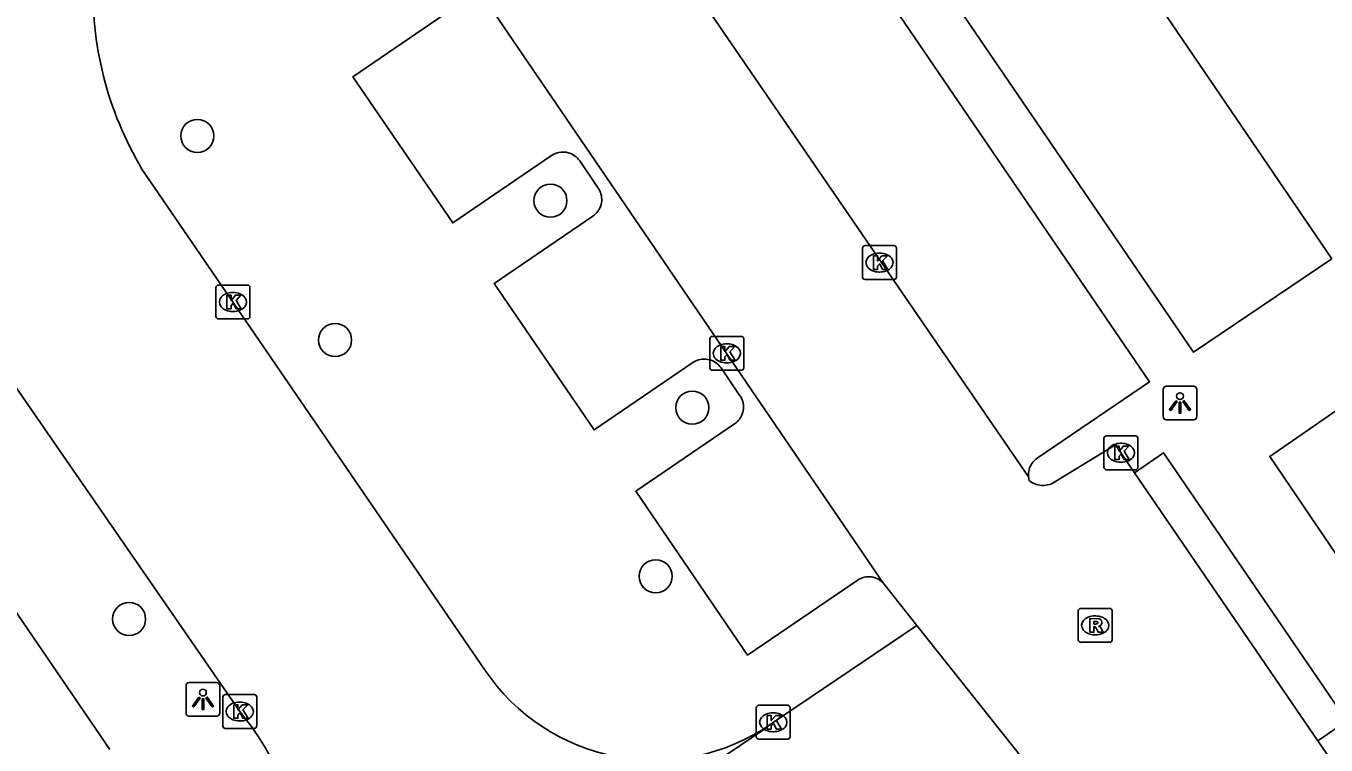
# Model space of a CAD drawing. Extents: x 157466 to 158888, y 383063 to 384677.
# Drawn here: x 158325.5 to 158363.86, y 383792.35 to 383813.57 of the extents above; entities that cross this region are included whole.
import ezdxf

# ---------------------------------------------------------------- set-up
doc = ezdxf.new("R2010")
doc.units = 0
for name, color, linetype in [('IMGEO_Boom', 7, 'Continuous'), ('IMGEO_Kolk', 7, 'Continuous'), ('IMGEO_Lichtpunt', 7, 'Continuous'), ('IMGEO_Pand', 7, 'Continuous'), ('IMGEO_Rijbaan_lokaal_open', 7, 'Continuous'), ('IMGEO_Rioolput', 7, 'Continuous'), ('IMGEO_Voetpad_open', 7, 'Continuous')]:
    doc.layers.add(name, color=color, linetype=linetype)

msp = doc.modelspace()

# ---------------------------------------------------------------- linework, layer by layer
at = {"layer": 'IMGEO_Boom'}
for centre in [(158330.559, 383810.329), (158340.976, 383808.418), (158334.622, 383804.305), (158345.163, 383802.308), (158344.082, 383797.331), (158328.544, 383796.069)]:
    msp.add_circle(centre, 0.489, dxfattribs=at)
at = {"layer": 'IMGEO_Kolk'}
for p, q in [((158350.26, 383807.091), (158351.112, 383807.091)), ((158350.185, 383806.165), (158350.185, 383807.017)), ((158350.673, 383806.871), (158350.698, 383806.871)), ((158351.186, 383807.017), (158351.186, 383806.165)), ((158351.112, 383806.091), (158350.26, 383806.091)), ((158350.696, 383806.311), (158350.671, 383806.311)), ((158331.108, 383805), (158331.108, 383805.852)), ((158331.183, 383805.926), (158332.035, 383805.926)), ((158331.596, 383805.706), (158331.621, 383805.706)), ((158332.109, 383805.852), (158332.109, 383805)), ((158332.035, 383804.926), (158331.183, 383804.926)), ((158331.619, 383805.146), (158331.594, 383805.146)), ((158345.756, 383804.411), (158346.608, 383804.411)), ((158345.681, 383803.485), (158345.681, 383804.337)), ((158346.169, 383804.191), (158346.194, 383804.191)), ((158346.682, 383804.337), (158346.682, 383803.485)), ((158346.192, 383803.631), (158346.167, 383803.631)), ((158346.608, 383803.411), (158345.756, 383803.411)), ((158357.309, 383800.55), (158357.309, 383801.402)), ((158357.384, 383801.476), (158358.236, 383801.476)), ((158358.31, 383801.402), (158358.31, 383800.55)), ((158357.797, 383801.256), (158357.822, 383801.256)), ((158357.82, 383800.696), (158357.795, 383800.696)), ((158358.236, 383800.476), (158357.384, 383800.476)), ((158331.309, 383792.913), (158331.309, 383793.765)), ((158331.384, 383793.839), (158332.236, 383793.839)), ((158332.31, 383793.765), (158332.31, 383792.913)), ((158331.797, 383793.619), (158331.822, 383793.619)), ((158347.05, 383792.596), (158347.05, 383793.448)), ((158347.125, 383793.522), (158347.977, 383793.522)), ((158347.538, 383793.302), (158347.563, 383793.302)), ((158348.051, 383793.448), (158348.051, 383792.596)), ((158331.82, 383793.059), (158331.795, 383793.059)), ((158332.236, 383792.839), (158331.384, 383792.839)), ((158347.977, 383792.522), (158347.125, 383792.522)), ((158347.561, 383792.742), (158347.536, 383792.742))]:
    msp.add_line(p, q, dxfattribs=at)
for points in [[(158350.26, 383807.091), (158351.112, 383807.091)], [(158350.185, 383806.165), (158350.185, 383807.017)], [(158350.506, 383806.791), (158350.629, 383806.791), (158350.629, 383806.64), (158350.759, 383806.791), (158350.923, 383806.791), (158350.777, 383806.64), (158350.93, 383806.391), (158350.778, 383806.391), (158350.693, 383806.555), (158350.629, 383806.488), (158350.629, 383806.391), (158350.506, 383806.391), (158350.506, 383806.791)], [(158351.186, 383807.017), (158351.186, 383806.165)], [(158351.112, 383806.091), (158350.26, 383806.091)], [(158331.108, 383805), (158331.108, 383805.852)], [(158331.183, 383805.926), (158332.035, 383805.926)], [(158331.429, 383805.626), (158331.552, 383805.626), (158331.552, 383805.475), (158331.682, 383805.626), (158331.846, 383805.626), (158331.7, 383805.475), (158331.853, 383805.226), (158331.701, 383805.226), (158331.616, 383805.39), (158331.552, 383805.323), (158331.552, 383805.226), (158331.429, 383805.226), (158331.429, 383805.626)], [(158332.109, 383805.852), (158332.109, 383805)], [(158332.035, 383804.926), (158331.183, 383804.926)], [(158345.756, 383804.411), (158346.608, 383804.411)], [(158345.681, 383803.485), (158345.681, 383804.337)], [(158346.002, 383804.111), (158346.125, 383804.111), (158346.125, 383803.96), (158346.255, 383804.111), (158346.419, 383804.111), (158346.273, 383803.96), (158346.426, 383803.711), (158346.274, 383803.711), (158346.189, 383803.875), (158346.125, 383803.808), (158346.125, 383803.711), (158346.002, 383803.711), (158346.002, 383804.111)], [(158346.682, 383804.337), (158346.682, 383803.485)], [(158346.608, 383803.411), (158345.756, 383803.411)], [(158357.309, 383800.55), (158357.309, 383801.402)], [(158357.384, 383801.476), (158358.236, 383801.476)], [(158358.31, 383801.402), (158358.31, 383800.55)], [(158357.63, 383801.176), (158357.753, 383801.176), (158357.753, 383801.025), (158357.883, 383801.176), (158358.047, 383801.176), (158357.901, 383801.025), (158358.054, 383800.776), (158357.902, 383800.776), (158357.817, 383800.94), (158357.753, 383800.873), (158357.753, 383800.776), (158357.63, 383800.776), (158357.63, 383801.176)], [(158358.236, 383800.476), (158357.384, 383800.476)], [(158331.309, 383792.913), (158331.309, 383793.765)], [(158331.384, 383793.839), (158332.236, 383793.839)], [(158332.31, 383793.765), (158332.31, 383792.913)], [(158331.63, 383793.539), (158331.753, 383793.539), (158331.753, 383793.388), (158331.883, 383793.539), (158332.047, 383793.539), (158331.901, 383793.388), (158332.054, 383793.139), (158331.902, 383793.139), (158331.817, 383793.303), (158331.753, 383793.236), (158331.753, 383793.139), (158331.63, 383793.139), (158331.63, 383793.539)], [(158347.05, 383792.596), (158347.05, 383793.448)], [(158347.125, 383793.522), (158347.977, 383793.522)], [(158348.051, 383793.448), (158348.051, 383792.596)], [(158347.371, 383793.222), (158347.494, 383793.222), (158347.494, 383793.071), (158347.624, 383793.222), (158347.788, 383793.222), (158347.642, 383793.071), (158347.795, 383792.822), (158347.643, 383792.822), (158347.558, 383792.986), (158347.494, 383792.919), (158347.494, 383792.822), (158347.371, 383792.822), (158347.371, 383793.222)], [(158332.236, 383792.839), (158331.384, 383792.839)], [(158347.977, 383792.522), (158347.125, 383792.522)]]:
    msp.add_lwpolyline(points, dxfattribs=at)
for centre, start, end in [((158350.262, 383807.015), 91.552, 178.448), ((158350.262, 383807.015), 91.552, 178.448), ((158351.11, 383807.015), 1.552, 88.448), ((158351.11, 383807.015), 1.552, 88.448), ((158350.262, 383806.167), 181.552, 268.448), ((158350.262, 383806.167), 181.552, 268.448), ((158351.11, 383806.167), 271.552, 358.448), ((158351.11, 383806.167), 271.552, 358.448), ((158331.185, 383805.85), 91.552, 178.448), ((158331.185, 383805.85), 91.552, 178.448), ((158332.033, 383805.85), 1.552, 88.448), ((158332.033, 383805.85), 1.552, 88.448), ((158331.185, 383805.002), 181.552, 268.448), ((158331.185, 383805.002), 181.552, 268.448), ((158332.033, 383805.002), 271.552, 358.448), ((158332.033, 383805.002), 271.552, 358.448), ((158345.758, 383804.335), 91.552, 178.448), ((158345.758, 383804.335), 91.552, 178.448), ((158346.606, 383804.335), 1.552, 88.448), ((158346.606, 383804.335), 1.552, 88.448), ((158345.758, 383803.487), 181.552, 268.448), ((158345.758, 383803.487), 181.552, 268.448), ((158346.606, 383803.487), 271.552, 358.448), ((158346.606, 383803.487), 271.552, 358.448), ((158357.386, 383801.4), 91.552, 178.448), ((158357.386, 383801.4), 91.552, 178.448), ((158358.234, 383801.4), 1.552, 88.448), ((158358.234, 383801.4), 1.552, 88.448), ((158357.386, 383800.552), 181.552, 268.448), ((158357.386, 383800.552), 181.552, 268.448), ((158358.234, 383800.552), 271.552, 358.448), ((158358.234, 383800.552), 271.552, 358.448), ((158331.386, 383793.763), 91.552, 178.448), ((158331.386, 383793.763), 91.552, 178.448), ((158332.234, 383793.763), 1.552, 88.448), ((158332.234, 383793.763), 1.552, 88.448), ((158347.127, 383793.446), 91.552, 178.448), ((158347.127, 383793.446), 91.552, 178.448), ((158347.975, 383793.446), 1.552, 88.448), ((158347.975, 383793.446), 1.552, 88.448), ((158331.386, 383792.915), 181.552, 268.448), ((158331.386, 383792.915), 181.552, 268.448), ((158332.234, 383792.915), 271.552, 358.448), ((158332.234, 383792.915), 271.552, 358.448), ((158347.127, 383792.598), 181.552, 268.448), ((158347.127, 383792.598), 181.552, 268.448), ((158347.975, 383792.598), 271.552, 358.448), ((158347.975, 383792.598), 271.552, 358.448)]:
    msp.add_arc(centre, 0.0765, start, end, dxfattribs=at)
for centre, major_axis, ratio, start_param, end_param in [((158350.672, 383806.591), (-0.387, 0.002), 0.722429, 4.712389, 7.853982), ((158350.697, 383806.591), (-0.39, 0.002), 0.717154, 1.570796, 4.712389), ((158331.595, 383805.426), (-0.387, 0.002), 0.722429, 4.712389, 7.853982), ((158331.62, 383805.426), (-0.39, 0.002), 0.717154, 1.570796, 4.712389), ((158346.168, 383803.911), (-0.387, 0.002), 0.722429, 4.712389, 7.853982), ((158346.193, 383803.911), (-0.39, 0.002), 0.717154, 1.570796, 4.712389), ((158357.796, 383800.976), (-0.387, 0.002), 0.722429, 4.712389, 7.853982), ((158357.821, 383800.976), (-0.39, 0.002), 0.717154, 1.570796, 4.712389), ((158331.796, 383793.339), (-0.387, 0.002), 0.722429, 4.712389, 7.853982), ((158331.821, 383793.339), (-0.39, 0.002), 0.717154, 1.570796, 4.712389), ((158347.537, 383793.022), (-0.387, 0.002), 0.722429, 4.712389, 7.853982), ((158347.562, 383793.022), (-0.39, 0.002), 0.717154, 1.570796, 4.712389)]:
    msp.add_ellipse(centre, major_axis=major_axis, ratio=ratio, start_param=start_param, end_param=end_param, dxfattribs=at)
at = {"layer": 'IMGEO_Lichtpunt'}
for p, q in [((158359.956, 383802.945), (158359.148, 383802.945)), ((158359.956, 383802.945), (158359.148, 383802.945)), ((158359.054, 383802.85), (158359.054, 383802.043)), ((158359.054, 383802.85), (158359.054, 383802.043)), ((158360.05, 383802.043), (158360.05, 383802.85)), ((158360.05, 383802.043), (158360.05, 383802.85)), ((158359.148, 383801.949), (158359.956, 383801.949)), ((158359.148, 383801.949), (158359.956, 383801.949)), ((158330.225, 383794.1), (158330.225, 383793.293)), ((158330.225, 383794.1), (158330.225, 383793.293)), ((158331.127, 383794.195), (158330.319, 383794.195)), ((158331.127, 383794.195), (158330.319, 383794.195)), ((158331.221, 383793.293), (158331.221, 383794.1)), ((158331.221, 383793.293), (158331.221, 383794.1)), ((158330.319, 383793.199), (158331.127, 383793.199)), ((158330.319, 383793.199), (158331.127, 383793.199))]:
    msp.add_line(p, q, dxfattribs=at)
for points in [[(158359.428, 383802.514), (158359.467, 383802.486), (158359.279, 383802.224), (158359.241, 383802.251), (158359.428, 383802.514)], [(158359.64, 383802.486), (158359.678, 383802.513), (158359.865, 383802.251), (158359.826, 383802.223), (158359.64, 383802.486)], [(158359.53, 383802.466), (158359.577, 383802.466), (158359.577, 383802.144), (158359.53, 383802.144), (158359.53, 383802.466)], [(158330.599, 383793.764), (158330.638, 383793.736), (158330.45, 383793.474), (158330.412, 383793.501), (158330.599, 383793.764)], [(158330.701, 383793.716), (158330.748, 383793.716), (158330.748, 383793.394), (158330.701, 383793.394), (158330.701, 383793.716)], [(158330.811, 383793.736), (158330.849, 383793.763), (158331.036, 383793.501), (158330.997, 383793.473), (158330.811, 383793.736)]]:
    msp.add_lwpolyline(points, dxfattribs=at)
for centre in [(158359.553, 383802.648), (158330.724, 383793.898)]:
    msp.add_circle(centre, 0.0994, dxfattribs=at)
for centre, start, end in [((158359.148, 383802.85), 90, 180), ((158359.148, 383802.85), 90, 180), ((158359.956, 383802.85), 0, 90), ((158359.956, 383802.85), 0, 90), ((158359.148, 383802.043), 180, 270), ((158359.148, 383802.043), 180, 270), ((158359.956, 383802.043), 270, 0), ((158359.956, 383802.043), 270, 360), ((158330.319, 383794.1), 90, 180), ((158330.319, 383794.1), 90, 180), ((158331.127, 383794.1), 0, 90), ((158331.127, 383794.1), 0, 90), ((158330.319, 383793.293), 180, 270), ((158330.319, 383793.293), 180, 270), ((158331.127, 383793.293), 270, 0), ((158331.127, 383793.293), 270, 360)]:
    msp.add_arc(centre, 0.0946, start, end, dxfattribs=at)
at = {"layer": 'IMGEO_Pand'}
for points in [[(158358.068, 383815.465), (158364.035, 383806.705)], [(158323.13, 383799.314), (158327.979, 383792.222)]]:
    msp.add_lwpolyline(points, dxfattribs=at)
at = {"layer": 'IMGEO_Rijbaan_lokaal_open'}
for points in [[(158355.083, 383800.268), (158338.484, 383824.489)], [(158334.124, 383821.588), (158350.78, 383797.15)], [(158331.81, 383793.339), (158322.603, 383806.659), (158320.882, 383809.145), (158320.086, 383810.314), (158318.47, 383812.617)], [(158339.049, 383794.554), (158338.921, 383794.74), (158328.923, 383809.351)], [(158368.926, 383799.545), (158364.959, 383796.807), (158362.201, 383800.868), (158366.156, 383803.598)], [(158355.083, 383800.268), (158355.106, 383800.154), (158355.153, 383800.12), (158355.202, 383800.09), (158355.254, 383800.065), (158355.309, 383800.044), (158355.364, 383800.029), (158355.421, 383800.018), (158355.479, 383800.013), (158355.537, 383800.013), (158355.594, 383800.018), (158355.651, 383800.028), (158355.707, 383800.043), (158355.761, 383800.063), (158355.814, 383800.088), (158355.859, 383800.114), (158357.648, 383801.212), (158358.211, 383800.389)], [(158363.618, 383792.478), (158358.211, 383800.389)], [(158350.78, 383797.15), (158351.79, 383795.879)], [(158351.79, 383795.879), (158347.461, 383792.954)], [(158360.219, 383785.273), (158351.79, 383795.879)], [(158347.461, 383792.954), (158347.278, 383792.812), (158330.351, 383781.361)], [(158363.618, 383792.478), (158383.383, 383763.56)]]:
    msp.add_lwpolyline(points, dxfattribs=at)
for centre, radius, start, end in [((158337.764, 383814.612), 10.287, 177.62, 210.7557), ((158344.051, 383797.937), 6.038, 214.0709, 304.3906), ((158325.43, 383788.044), 8.291, 19.1713, 39.6879)]:
    msp.add_arc(centre, radius, start, end, dxfattribs=at)
at = {"layer": 'IMGEO_Rioolput'}
for p, q in [((158356.626, 383796.381), (158357.478, 383796.381)), ((158356.551, 383795.455), (158356.551, 383796.307)), ((158357.039, 383796.161), (158357.064, 383796.161)), ((158357.552, 383796.307), (158357.552, 383795.455)), ((158357.062, 383795.601), (158357.037, 383795.601)), ((158357.478, 383795.381), (158356.626, 383795.381))]:
    msp.add_line(p, q, dxfattribs=at)
for points in [[(158356.626, 383796.381), (158357.478, 383796.381)], [(158356.551, 383795.455), (158356.551, 383796.307)], [(158357.14, 383796.079), (158356.888, 383796.081), (158356.888, 383795.681)], [(158357.066, 383796), (158357.012, 383796), (158357.012, 383795.919)], [(158357.552, 383796.307), (158357.552, 383795.455)], [(158356.888, 383795.681), (158357.012, 383795.681), (158357.012, 383795.843), (158357.023, 383795.843)], [(158357.012, 383795.919), (158357.064, 383795.919)], [(158357.07, 383795.814), (158357.141, 383795.681), (158357.281, 383795.681), (158357.216, 383795.807)], [(158357.478, 383795.381), (158356.626, 383795.381)]]:
    msp.add_lwpolyline(points, dxfattribs=at)
for centre, radius, start, end in [((158356.628, 383796.305), 0.0765, 91.552, 178.448), ((158356.628, 383796.305), 0.0765, 91.552, 178.448), ((158357.476, 383796.305), 0.0765, 1.552, 88.448), ((158357.476, 383796.305), 0.0765, 1.552, 88.448), ((158357.072, 383795.904), 0.0964, 77.0061, 93.1865), ((158357.086, 383795.961), 0.0378, 276.6634, 79.6772), ((158357.139, 383795.969), 0.109, 350.3612, 89.416), ((158357.022, 383795.79), 0.0533, 26.0293, 88.6989), ((158357.048, 383796.108), 0.19, 274.7715, 282.9687), ((158357.137, 383795.969), 0.112, 277.5842, 350.9817), ((158357.121, 383795.754), 0.108, 29.5134, 73.7905), ((158356.628, 383795.457), 0.0765, 181.552, 268.448), ((158356.628, 383795.457), 0.0765, 181.552, 268.448), ((158357.476, 383795.457), 0.0765, 271.552, 358.448), ((158357.476, 383795.457), 0.0765, 271.552, 358.448)]:
    msp.add_arc(centre, radius, start, end, dxfattribs=at)
for centre, major_axis, ratio, start_param, end_param in [((158357.038, 383795.881), (-0.387, 0.002), 0.722429, 4.712389, 7.853982), ((158357.063, 383795.881), (-0.39, 0.002), 0.717154, 1.570796, 4.712389)]:
    msp.add_ellipse(centre, major_axis=major_axis, ratio=ratio, start_param=start_param, end_param=end_param, dxfattribs=at)
at = {"layer": 'IMGEO_Voetpad_open'}
for points in [[(158342.315, 383827.036), (158358.648, 383803.074), (158355.343, 383800.821), (158355.3, 383800.789), (158355.26, 383800.753), (158355.224, 383800.714), (158355.191, 383800.672), (158355.162, 383800.627), (158355.137, 383800.58), (158355.116, 383800.53), (158355.1, 383800.479), (158355.089, 383800.427), (158355.082, 383800.374), (158355.08, 383800.32), (158355.083, 383800.268)], [(158364.035, 383806.705), (158359.947, 383803.95), (158349.461, 383819.336), (158346.774, 383823.199)], [(158350.78, 383797.15), (158350.653, 383797.243), (158350.605, 383797.266), (158350.555, 383797.286), (158350.503, 383797.3), (158350.45, 383797.31), (158350.397, 383797.315), (158350.343, 383797.315), (158350.29, 383797.311), (158350.237, 383797.302), (158350.185, 383797.288), (158350.135, 383797.269), (158350.086, 383797.246), (158350.04, 383797.219), (158350.028, 383797.211), (158346.795, 383795.005), (158343.497, 383799.84), (158346.411, 383801.828), (158346.454, 383801.86), (158346.494, 383801.896), (158346.53, 383801.936), (158346.563, 383801.978), (158346.592, 383802.024), (158346.617, 383802.071), (158346.637, 383802.121), (158346.653, 383802.172), (158346.664, 383802.225), (158346.671, 383802.278), (158346.672, 383802.332), (158346.669, 383802.386), (158346.661, 383802.439), (158346.649, 383802.491), (158346.631, 383802.542), (158346.61, 383802.591), (158346.584, 383802.638), (158346.568, 383802.662), (158346.01, 383803.481), (158345.978, 383803.524), (158345.942, 383803.564), (158345.902, 383803.6), (158345.86, 383803.633), (158345.814, 383803.662), (158345.767, 383803.687), (158345.717, 383803.707), (158345.666, 383803.723), (158345.613, 383803.734), (158345.56, 383803.741), (158345.506, 383803.742), (158345.452, 383803.739), (158345.399, 383803.731), (158345.347, 383803.719), (158345.296, 383803.701), (158345.247, 383803.68), (158345.2, 383803.654), (158345.176, 383803.638), (158342.262, 383801.65), (158339.315, 383805.97), (158342.228, 383807.958), (158342.271, 383807.99), (158342.311, 383808.026), (158342.347, 383808.065), (158342.38, 383808.107), (158342.409, 383808.152), (158342.434, 383808.2), (158342.455, 383808.25), (158342.471, 383808.301), (158342.482, 383808.353), (158342.489, 383808.406), (158342.49, 383808.46), (158342.488, 383808.513), (158342.48, 383808.566), (158342.467, 383808.619), (158342.45, 383808.669), (158342.429, 383808.718), (158342.403, 383808.765), (158342.386, 383808.792), (158341.84, 383809.593), (158341.808, 383809.636), (158341.772, 383809.676), (158341.732, 383809.712), (158341.69, 383809.745), (158341.644, 383809.774), (158341.597, 383809.799), (158341.547, 383809.819), (158341.496, 383809.835), (158341.443, 383809.846), (158341.39, 383809.853), (158341.336, 383809.854), (158341.282, 383809.851), (158341.229, 383809.843), (158341.177, 383809.831), (158341.126, 383809.813), (158341.077, 383809.792), (158341.03, 383809.766), (158341.006, 383809.75), (158338.092, 383807.762), (158335.148, 383812.077), (158338.062, 383814.065)], [(158358.211, 383800.389), (158359.07, 383800.976), (158364.477, 383793.065), (158363.618, 383792.478)]]:
    msp.add_lwpolyline(points, dxfattribs=at)

doc.saveas('drawing.dxf')
